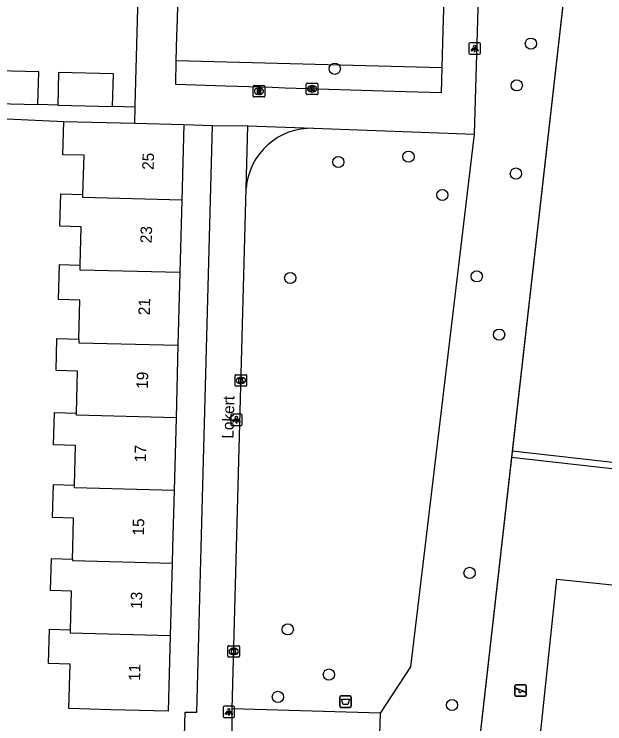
# Model space of a CAD drawing. Extents: x 162082 to 163393, y 388091 to 388632.
# Drawn here: x 162559.1 to 162610.5, y 388234.6 to 388296.5 of the extents above; entities that cross this region are included whole.
import ezdxf

# ---------------------------------------------------------------- set-up
doc = ezdxf.new("R2010")
doc.units = 0
for name, color, linetype in [('IMGEO_Afvalbak', 7, 'Continuous'), ('IMGEO_Boom', 7, 'Continuous'), ('IMGEO_Groenvoorziening', 7, 'Continuous'), ('IMGEO_Hek', 7, 'Continuous'), ('IMGEO_Kolk', 7, 'Continuous'), ('IMGEO_Lichtpunt', 7, 'Continuous'), ('IMGEO_Openbare_ruimte_label', 7, 'Continuous'), ('IMGEO_Pand', 7, 'Continuous'), ('IMGEO_Pand_nummerreeks', 7, 'Continuous'), ('IMGEO_Rioolput', 7, 'Continuous'), ('IMGEO_Speelvoorziening', 7, 'Continuous'), ('IMGEO_Voetpad_gesloten', 7, 'Continuous'), ('IMGEO_Voetpad_open', 7, 'Continuous')]:
    doc.layers.add(name, color=color, linetype=linetype)

msp = doc.modelspace()

# ---------------------------------------------------------------- linework, layer by layer
at = {"layer": 'IMGEO_Afvalbak'}
for p, q in [((162587.464, 388236.17), (162587.464, 388236.97)), ((162587.464, 388236.97), (162587.464, 388236.17)), ((162587.564, 388237.07), (162588.354, 388237.07)), ((162588.354, 388237.07), (162587.564, 388237.07)), ((162588.454, 388236.97), (162588.454, 388236.17)), ((162588.454, 388236.17), (162588.454, 388236.97)), ((162588.354, 388236.07), (162587.564, 388236.07)), ((162587.564, 388236.07), (162588.354, 388236.07))]:
    msp.add_line(p, q, dxfattribs=at)
msp.add_lwpolyline([(162587.607, 388236.784), (162588.311, 388236.784), (162588.162, 388236.314), (162587.756, 388236.314), (162587.607, 388236.784)], dxfattribs=at)
for centre, start, end in [((162587.564, 388236.97), 90, 180), ((162587.564, 388236.97), 90, 180), ((162588.354, 388236.97), 0, 90), ((162588.354, 388236.97), 360, 90), ((162587.564, 388236.17), 180, 270), ((162587.564, 388236.17), 180, 270), ((162588.354, 388236.17), 270, 0), ((162588.354, 388236.17), 270, 0)]:
    msp.add_arc(centre, 0.1, start, end, dxfattribs=at)
at = {"layer": 'IMGEO_Boom'}
for centre in [(162604.103, 388293.894), (162587.024, 388291.708), (162602.872, 388290.257), (162593.446, 388284.049), (162587.34, 388283.581), (162602.798, 388282.573), (162596.392, 388280.707), (162583.148, 388273.481), (162599.389, 388273.619), (162601.338, 388268.546), (162598.759, 388247.794), (162582.938, 388242.871), (162586.519, 388238.933), (162582.075, 388236.988), (162597.236, 388236.282)]:
    msp.add_circle(centre, 0.489, dxfattribs=at)
at = {"layer": 'IMGEO_Groenvoorziening'}
for points in [[(162613.478, 388355.34), (162612.925, 388350.456), (162602.483, 388258.384)], [(162573.231, 388292.412), (162596.351, 388291.81)], [(162591.012, 388235.568), (162593.656, 388239.599), (162594.898, 388250), (162599.197, 388286.008)], [(162602.483, 388258.384), (162596.208, 388203.054)], [(162655.191, 388243.088), (162656.169, 388251.807), (162656.21, 388252.334), (162602.483, 388258.384)]]:
    msp.add_lwpolyline(points, dxfattribs=at)
at = {"layer": 'IMGEO_Hek'}
for points in [[(162612.925, 388350.456), (162596.208, 388203.054)], [(162602.425, 388257.867), (162656.169, 388251.807)]]:
    msp.add_lwpolyline(points, dxfattribs=at)
at = {"layer": 'IMGEO_Kolk'}
for p, q in [((162584.55, 388289.529), (162584.55, 388290.381)), ((162584.625, 388290.455), (162585.477, 388290.455)), ((162585.038, 388290.235), (162585.063, 388290.235)), ((162585.551, 388290.381), (162585.551, 388289.529)), ((162585.477, 388289.455), (162584.625, 388289.455)), ((162585.061, 388289.675), (162585.036, 388289.675)), ((162578.352, 388264.127), (162578.352, 388264.979)), ((162578.427, 388265.053), (162579.279, 388265.053)), ((162578.84, 388264.833), (162578.865, 388264.833)), ((162579.353, 388264.979), (162579.353, 388264.127)), ((162579.279, 388264.053), (162578.427, 388264.053)), ((162578.863, 388264.273), (162578.838, 388264.273)), ((162577.723, 388240.524), (162577.723, 388241.376)), ((162577.798, 388241.45), (162578.65, 388241.45)), ((162578.211, 388241.23), (162578.236, 388241.23)), ((162578.724, 388241.376), (162578.724, 388240.524)), ((162578.234, 388240.67), (162578.209, 388240.67)), ((162578.65, 388240.45), (162577.798, 388240.45))]:
    msp.add_line(p, q, dxfattribs=at)
for points in [[(162584.55, 388289.529), (162584.55, 388290.381)], [(162584.625, 388290.455), (162585.477, 388290.455)], [(162584.871, 388290.155), (162584.994, 388290.155), (162584.994, 388290.004), (162585.124, 388290.155), (162585.288, 388290.155), (162585.142, 388290.004), (162585.295, 388289.755), (162585.143, 388289.755), (162585.058, 388289.919), (162584.994, 388289.852), (162584.994, 388289.755), (162584.871, 388289.755), (162584.871, 388290.155)], [(162585.551, 388290.381), (162585.551, 388289.529)], [(162585.477, 388289.455), (162584.625, 388289.455)], [(162578.352, 388264.127), (162578.352, 388264.979)], [(162578.427, 388265.053), (162579.279, 388265.053)], [(162578.673, 388264.753), (162578.796, 388264.753), (162578.796, 388264.602), (162578.926, 388264.753), (162579.09, 388264.753), (162578.944, 388264.602), (162579.097, 388264.353), (162578.945, 388264.353), (162578.86, 388264.517), (162578.796, 388264.45), (162578.796, 388264.353), (162578.673, 388264.353), (162578.673, 388264.753)], [(162579.353, 388264.979), (162579.353, 388264.127)], [(162579.279, 388264.053), (162578.427, 388264.053)], [(162577.723, 388240.524), (162577.723, 388241.376)], [(162577.798, 388241.45), (162578.65, 388241.45)], [(162578.044, 388241.15), (162578.167, 388241.15), (162578.167, 388240.999), (162578.297, 388241.15), (162578.461, 388241.15), (162578.315, 388240.999), (162578.468, 388240.75), (162578.316, 388240.75), (162578.231, 388240.914), (162578.167, 388240.847), (162578.167, 388240.75), (162578.044, 388240.75), (162578.044, 388241.15)], [(162578.724, 388241.376), (162578.724, 388240.524)], [(162578.65, 388240.45), (162577.798, 388240.45)]]:
    msp.add_lwpolyline(points, dxfattribs=at)
for centre, start, end in [((162584.627, 388290.379), 91.55205, 178.44795), ((162584.627, 388290.379), 91.55205, 178.44795), ((162585.475, 388290.379), 1.55205, 88.44795), ((162585.475, 388290.379), 1.55205, 88.44795), ((162584.627, 388289.531), 181.55205, 268.44795), ((162584.627, 388289.531), 181.55205, 268.44795), ((162585.475, 388289.531), 271.55205, 358.44795), ((162585.475, 388289.531), 271.55205, 358.44795), ((162578.429, 388264.977), 91.55205, 178.44795), ((162578.429, 388264.977), 91.55205, 178.44795), ((162579.277, 388264.977), 1.55205, 88.44795), ((162579.277, 388264.977), 1.55205, 88.44795), ((162578.429, 388264.129), 181.55205, 268.44795), ((162578.429, 388264.129), 181.55205, 268.44795), ((162579.277, 388264.129), 271.55205, 358.44795), ((162579.277, 388264.129), 271.55205, 358.44795), ((162577.8, 388241.374), 91.55205, 178.44795), ((162577.8, 388241.374), 91.55205, 178.44795), ((162578.648, 388241.374), 1.55205, 88.44795), ((162578.648, 388241.374), 1.55205, 88.44795), ((162577.8, 388240.526), 181.55205, 268.44795), ((162577.8, 388240.526), 181.55205, 268.44795), ((162578.648, 388240.526), 271.55205, 358.44795), ((162578.648, 388240.526), 271.55205, 358.44795)]:
    msp.add_arc(centre, 0.0765, start, end, dxfattribs=at)
for centre, major_axis, ratio, start_param, end_param in [((162585.037, 388289.955), (-0.387, 0.002), 0.722429, 4.712389, 7.853982), ((162585.062, 388289.955), (-0.39, 0.002), 0.717154, 1.570796, 4.712389), ((162578.839, 388264.553), (-0.387, 0.002), 0.722429, 4.712389, 7.853982), ((162578.864, 388264.553), (-0.39, 0.002), 0.717154, 1.570796, 4.712389), ((162578.21, 388240.95), (-0.387, 0.002), 0.722429, 4.712389, 7.853982), ((162578.235, 388240.95), (-0.39, 0.002), 0.717154, 1.570796, 4.712389)]:
    msp.add_ellipse(centre, major_axis=major_axis, ratio=ratio, start_param=start_param, end_param=end_param, dxfattribs=at)
at = {"layer": 'IMGEO_Lichtpunt'}
for p, q in [((162598.712, 388293.872), (162598.712, 388293.065)), ((162598.712, 388293.872), (162598.712, 388293.065)), ((162599.614, 388293.967), (162598.806, 388293.967)), ((162599.614, 388293.967), (162598.806, 388293.967)), ((162599.708, 388293.065), (162599.708, 388293.872)), ((162599.708, 388293.065), (162599.708, 388293.872)), ((162598.806, 388292.971), (162599.614, 388292.971)), ((162598.806, 388292.971), (162599.614, 388292.971)), ((162578.867, 388261.629), (162578.059, 388261.629)), ((162578.867, 388261.629), (162578.059, 388261.629)), ((162577.965, 388261.534), (162577.965, 388260.727)), ((162577.965, 388261.534), (162577.965, 388260.727)), ((162578.961, 388260.727), (162578.961, 388261.534)), ((162578.961, 388260.727), (162578.961, 388261.534)), ((162578.059, 388260.633), (162578.867, 388260.633)), ((162578.059, 388260.633), (162578.867, 388260.633)), ((162577.304, 388236.093), (162577.304, 388235.286)), ((162577.304, 388236.093), (162577.304, 388235.286)), ((162578.206, 388236.188), (162577.398, 388236.188)), ((162578.206, 388236.188), (162577.398, 388236.188)), ((162578.3, 388235.286), (162578.3, 388236.093)), ((162578.3, 388235.286), (162578.3, 388236.093)), ((162577.398, 388235.192), (162578.206, 388235.192)), ((162577.398, 388235.192), (162578.206, 388235.192))]:
    msp.add_line(p, q, dxfattribs=at)
for points in [[(162599.086, 388293.536), (162599.125, 388293.508), (162598.937, 388293.246), (162598.899, 388293.273), (162599.086, 388293.536)], [(162599.188, 388293.488), (162599.235, 388293.488), (162599.235, 388293.166), (162599.188, 388293.166), (162599.188, 388293.488)], [(162599.298, 388293.508), (162599.336, 388293.535), (162599.523, 388293.273), (162599.484, 388293.245), (162599.298, 388293.508)], [(162578.339, 388261.198), (162578.378, 388261.17), (162578.19, 388260.908), (162578.152, 388260.935), (162578.339, 388261.198)], [(162578.441, 388261.15), (162578.488, 388261.15), (162578.488, 388260.828), (162578.441, 388260.828), (162578.441, 388261.15)], [(162578.551, 388261.17), (162578.589, 388261.197), (162578.776, 388260.935), (162578.737, 388260.907), (162578.551, 388261.17)], [(162577.678, 388235.757), (162577.717, 388235.729), (162577.529, 388235.467), (162577.491, 388235.494), (162577.678, 388235.757)], [(162577.78, 388235.709), (162577.827, 388235.709), (162577.827, 388235.387), (162577.78, 388235.387), (162577.78, 388235.709)], [(162577.89, 388235.729), (162577.928, 388235.756), (162578.115, 388235.494), (162578.076, 388235.466), (162577.89, 388235.729)]]:
    msp.add_lwpolyline(points, dxfattribs=at)
for centre in [(162599.211, 388293.67), (162578.464, 388261.332), (162577.803, 388235.891)]:
    msp.add_circle(centre, 0.0994, dxfattribs=at)
for centre, start, end in [((162598.806, 388293.872), 90, 180), ((162598.806, 388293.872), 90, 180), ((162599.614, 388293.872), 0, 90), ((162599.614, 388293.872), 0, 90), ((162598.806, 388293.065), 180, 270), ((162598.806, 388293.065), 180, 270), ((162599.614, 388293.065), 270, 0), ((162599.614, 388293.065), 270, 360), ((162578.059, 388261.534), 90, 180), ((162578.059, 388261.534), 90, 180), ((162578.867, 388261.534), 0, 90), ((162578.867, 388261.534), 0, 90), ((162578.059, 388260.727), 180, 270), ((162578.059, 388260.727), 180, 270), ((162578.867, 388260.727), 270, 0), ((162578.867, 388260.727), 270, 360), ((162577.398, 388236.093), 90, 180), ((162577.398, 388236.093), 90, 180), ((162578.206, 388236.093), 0, 90), ((162578.206, 388236.093), 0, 90), ((162577.398, 388235.286), 180, 270), ((162577.398, 388235.286), 180, 270), ((162578.206, 388235.286), 270, 0), ((162578.206, 388235.286), 270, 360)]:
    msp.add_arc(centre, 0.0946, start, end, dxfattribs=at)
at = {"layer": 'IMGEO_Pand'}
for points in [[(162561.171, 388288.584), (162561.247, 388291.433), (162556.454, 388291.561), (162556.378, 388288.712)], [(162567.688, 388288.411), (162567.764, 388291.26), (162562.986, 388291.387), (162562.91, 388288.538)], [(162556.378, 388288.712), (162561.171, 388288.584)], [(162562.91, 388288.538), (162567.688, 388288.411)], [(162565.102, 388280.752), (162565.193, 388284.17), (162563.353, 388284.219), (162563.431, 388287.118)], [(162563.431, 388287.118), (162564.619, 388287.087), (162569.617, 388286.953)], [(162569.617, 388286.953), (162573.884, 388286.839)], [(162573.884, 388286.839), (162573.709, 388280.271)], [(162564.87, 388274.595), (162564.96, 388277.949), (162563.102, 388277.998), (162563.177, 388280.803), (162565.102, 388280.752)], [(162573.709, 388280.271), (162565.095, 388280.5), (162565.102, 388280.752)], [(162573.709, 388280.271), (162573.541, 388273.943)], [(162564.753, 388268.159), (162564.843, 388271.556), (162562.972, 388271.606), (162563.053, 388274.643), (162564.87, 388274.595)], [(162573.541, 388273.943), (162564.859, 388274.174), (162564.87, 388274.595)], [(162573.541, 388273.943), (162573.372, 388267.615)], [(162564.536, 388261.707), (162564.633, 388265.361), (162562.763, 388265.411), (162562.838, 388268.21), (162564.753, 388268.159)], [(162564.753, 388268.159), (162564.745, 388267.844), (162573.372, 388267.615)], [(162573.372, 388267.615), (162573.204, 388261.288)], [(162564.362, 388255.431), (162564.454, 388258.888), (162562.535, 388258.939), (162562.61, 388261.758), (162564.536, 388261.707)], [(162573.204, 388261.288), (162564.531, 388261.518), (162564.536, 388261.707)], [(162573.204, 388261.288), (162573.035, 388254.96)], [(162564.183, 388248.981), (162564.21, 388250), (162564.278, 388252.563), (162562.452, 388252.612), (162562.528, 388255.48), (162564.362, 388255.431)], [(162573.035, 388254.96), (162564.356, 388255.19), (162564.362, 388255.431)], [(162573.035, 388254.96), (162572.903, 388250), (162572.867, 388248.632)], [(162564.018, 388242.829), (162564.108, 388246.212), (162562.276, 388246.261), (162562.35, 388249.03), (162564.183, 388248.981)], [(162564.183, 388248.981), (162564.18, 388248.863), (162572.867, 388248.632)], [(162572.867, 388248.632), (162572.698, 388242.304)], [(162572.698, 388242.304), (162572.523, 388235.734), (162567.525, 388235.867), (162563.878, 388235.964), (162563.981, 388239.835), (162562.106, 388239.885), (162562.186, 388242.878), (162564.018, 388242.829)], [(162572.698, 388242.304), (162564.01, 388242.535), (162564.018, 388242.829)]]:
    msp.add_lwpolyline(points, dxfattribs=at)
at = {"layer": 'IMGEO_Rioolput'}
for p, q in [((162579.926, 388289.321), (162579.926, 388290.173)), ((162580.001, 388290.247), (162580.853, 388290.247)), ((162580.414, 388290.027), (162580.439, 388290.027)), ((162580.927, 388290.173), (162580.927, 388289.321)), ((162580.437, 388289.467), (162580.412, 388289.467)), ((162580.853, 388289.247), (162580.001, 388289.247))]:
    msp.add_line(p, q, dxfattribs=at)
for points in [[(162579.926, 388289.321), (162579.926, 388290.173)], [(162580.001, 388290.247), (162580.853, 388290.247)], [(162580.927, 388290.173), (162580.927, 388289.321)], [(162580.515, 388289.945), (162580.263, 388289.947), (162580.263, 388289.547)], [(162580.263, 388289.547), (162580.387, 388289.547), (162580.387, 388289.709), (162580.398, 388289.709)], [(162580.441, 388289.866), (162580.387, 388289.866), (162580.387, 388289.785)], [(162580.387, 388289.785), (162580.439, 388289.785)], [(162580.445, 388289.68), (162580.516, 388289.547), (162580.656, 388289.547), (162580.591, 388289.673)], [(162580.853, 388289.247), (162580.001, 388289.247)]]:
    msp.add_lwpolyline(points, dxfattribs=at)
for centre, radius, start, end in [((162580.003, 388290.171), 0.0765, 91.55205, 178.44795), ((162580.003, 388290.171), 0.0765, 91.55205, 178.44795), ((162580.851, 388290.171), 0.0765, 1.55205, 88.44795), ((162580.851, 388290.171), 0.0765, 1.55205, 88.44795), ((162580.397, 388289.656), 0.0533, 26.02933, 88.69889), ((162580.423, 388289.974), 0.19, 274.7715, 282.96867), ((162580.447, 388289.77), 0.0964, 77.00612, 93.18647), ((162580.461, 388289.827), 0.0378, 276.66336, 79.67722), ((162580.514, 388289.835), 0.109, 350.36119, 89.41601), ((162580.512, 388289.835), 0.112, 277.58423, 350.98172), ((162580.496, 388289.62), 0.108, 29.51342, 73.79051), ((162580.003, 388289.323), 0.0765, 181.55205, 268.44795), ((162580.003, 388289.323), 0.0765, 181.55205, 268.44795), ((162580.851, 388289.323), 0.0765, 271.55205, 358.44795), ((162580.851, 388289.323), 0.0765, 271.55205, 358.44795)]:
    msp.add_arc(centre, radius, start, end, dxfattribs=at)
for centre, major_axis, ratio, start_param, end_param in [((162580.413, 388289.747), (-0.387, 0.002), 0.722429, 4.712389, 7.853982), ((162580.438, 388289.747), (-0.39, 0.002), 0.717154, 1.570796, 4.712389)]:
    msp.add_ellipse(centre, major_axis=major_axis, ratio=ratio, start_param=start_param, end_param=end_param, dxfattribs=at)
at = {"layer": 'IMGEO_Speelvoorziening'}
for p, q in [((162602.703, 388237.149), (162602.703, 388237.949)), ((162602.703, 388237.949), (162602.703, 388237.149)), ((162603.086, 388237.577), (162602.747, 388237.714)), ((162602.772, 388237.774), (162603.648, 388237.421)), ((162602.803, 388238.049), (162603.593, 388238.049)), ((162603.593, 388238.049), (162602.803, 388238.049)), ((162603.624, 388237.361), (162603.284, 388237.498)), ((162603.693, 388237.949), (162603.693, 388237.149)), ((162603.693, 388237.149), (162603.693, 388237.949)), ((162603.593, 388237.049), (162602.803, 388237.049)), ((162602.803, 388237.049), (162603.593, 388237.049))]:
    msp.add_line(p, q, dxfattribs=at)
for centre, radius, start, end in [((162602.803, 388237.949), 0.1, 90, 180), ((162602.803, 388237.949), 0.1, 90, 180), ((162602.76, 388237.744), 0.0327, 68.07798, 248.07798), ((162603.165, 388237.487), 0.12, 130.99278, 5.16318), ((162603.593, 388237.949), 0.1, 0, 90), ((162603.593, 388237.949), 0.1, 360, 90), ((162602.803, 388237.149), 0.1, 180, 270), ((162602.803, 388237.149), 0.1, 180, 270), ((162603.593, 388237.149), 0.1, 270, 0), ((162603.593, 388237.149), 0.1, 270, 0), ((162603.636, 388237.391), 0.0327, 248.07798, 68.07798)]:
    msp.add_arc(centre, radius, start, end, dxfattribs=at)
at = {"layer": 'IMGEO_Voetpad_gesloten'}
msp.add_lwpolyline([(162627.443, 388201.546), (162601.827, 388204.263), (162606.359, 388247.248), (162631.979, 388244.634), (162627.443, 388201.546)], dxfattribs=at)
at = {"layer": 'IMGEO_Voetpad_open'}
for points in [[(162569.655, 388288.359), (162569.659, 388288.519), (162569.995, 388301.216), (162570.216, 388309.531)], [(162599.197, 388286.008), (162599.649, 388301.909)], [(162596.595, 388300.46), (162596.443, 388295.073), (162596.351, 388291.81)], [(162573.231, 388292.412), (162573.284, 388294.564), (162573.32, 388296.012), (162573.407, 388299.582)], [(162596.351, 388291.81), (162596.289, 388289.61), (162592.192, 388289.736), (162582.694, 388290.029), (162581.584, 388290.063), (162577.506, 388290.189), (162573.18, 388290.322), (162573.231, 388292.412)], [(162562.91, 388288.538), (162561.171, 388288.584)], [(162569.655, 388288.359), (162567.688, 388288.411)], [(162569.617, 388286.953), (162569.655, 388288.359)], [(162555.542, 388285.5), (162555.592, 388287.396), (162558.479, 388287.33), (162563.431, 388287.118)], [(162573.067, 388202.528), (162573.993, 388235.663), (162575.021, 388235.649), (162575.403, 388250), (162576.383, 388286.759)], [(162573.884, 388286.839), (162576.383, 388286.759)], [(162576.383, 388286.759), (162579.445, 388286.732)], [(162579.307, 388281.284), (162579.445, 388286.732)], [(162579.445, 388286.732), (162585.177, 388286.522)], [(162585.177, 388286.522), (162599.197, 388286.008)], [(162578.092, 388235.955), (162578.466, 388250), (162579.307, 388281.284)], [(162591.012, 388235.568), (162578.092, 388235.955)], [(162578.095, 388231.896), (162578.092, 388235.955)], [(162589.738, 388194.638), (162591.012, 388235.568)]]:
    msp.add_lwpolyline(points, dxfattribs=at)
msp.add_arc((162584.993, 388280.82), 5.705, 88.15083, 175.3364, dxfattribs=at)

# ---------------------------------------------------------------- texts
at = {"layer": 'IMGEO_Openbare_ruimte_label'}
msp.add_text('Lokert', height=1, rotation=88.45339, dxfattribs=at).set_placement((162578.203, 388259.472))
at = {"layer": 'IMGEO_Pand_nummerreeks'}
for s, p in [('25', (162571.258, 388282.886)), ('23', (162571.088, 388276.498)), ('21', (162570.921, 388270.222)), ('19', (162570.751, 388263.813)), ('17', (162570.58, 388257.425)), ('15', (162570.41, 388251.037)), ('13', (162570.24, 388244.648)), ('11', (162570.073, 388238.373))]:
    msp.add_text(s, height=1, rotation=88.47449, dxfattribs=at).set_placement(p)

doc.saveas('drawing.dxf')
